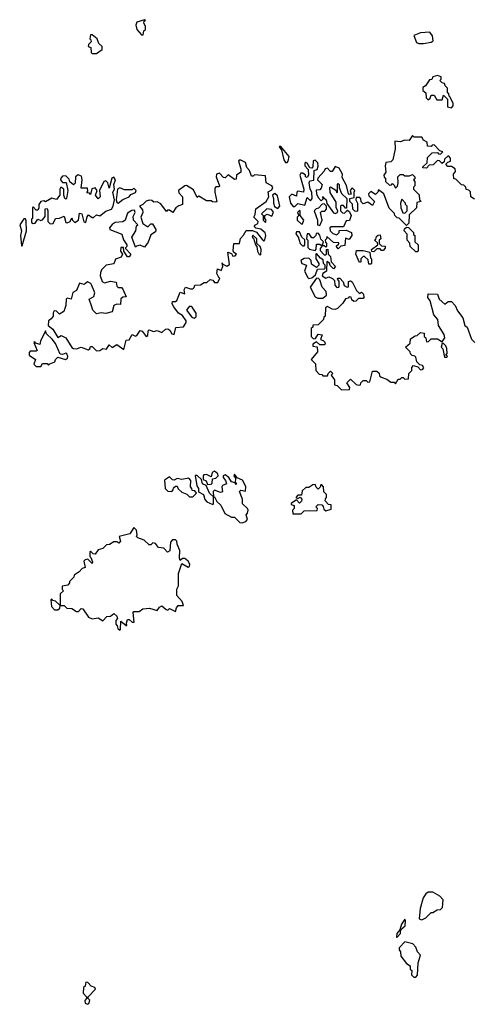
# Model space of a CAD drawing. Extents: x 1980017 to 2252640, y 74400 to 266395.
# Tile 328 of 388: x 2229938 to 2232867, y 188118 to 194468. Entities that reach past the tile are written whole.
import ezdxf

# ---------------------------------------------------------------- set-up
doc = ezdxf.new("R2010")
doc.units = 0

msp = doc.modelspace()

# ---------------------------------------------------------------- linework, layer by layer
at = {"layer": '0CON20XD'}
for points in [[(2230735, 194370), (2230740, 194395), (2230750, 194405), (2230750, 194425), (2230740, 194445), (2230741.7, 194458.3), (2230750, 194465), (2230745, 194467.5), (2230695, 194452.5), (2230688.3, 194431.7), (2230694.2, 194404.2), (2230725, 194370), (2230735, 194370)], [(2232514.1, 194314.1), (2232545, 194314.3), (2232595, 194321.9), (2232607.8, 194332.2), (2232603, 194363), (2232586.1, 194386.1), (2232527, 194383), (2232482.5, 194365), (2232500, 194320), (2232514.1, 194314.1)], [(2230435, 194250), (2230470, 194275), (2230470, 194295), (2230450, 194315), (2230437.5, 194345), (2230405, 194370), (2230395, 194370), (2230390, 194345), (2230398.3, 194338.3), (2230400, 194325), (2230381.7, 194308.3), (2230380, 194295), (2230398.3, 194288.3), (2230400, 194255), (2230405, 194250), (2230435, 194250)], [(2232725, 193900), (2232737, 193913), (2232737, 193927), (2232718.3, 193968.3), (2232710, 193975), (2232708.3, 193988.3), (2232700, 193995), (2232700, 194025), (2232685, 194040), (2232680, 194055), (2232665, 194060), (2232650, 194075), (2232660, 194085), (2232658.3, 194098.3), (2232635, 194107.5), (2232605, 194100), (2232598.3, 194081.7), (2232585, 194080), (2232558.3, 194041.7), (2232540, 194030), (2232541.7, 194011.7), (2232560, 193995), (2232563, 193963), (2232575, 193950), (2232588.3, 193961.7), (2232595, 193980), (2232615, 193980), (2232631.7, 193951.7), (2232665, 193950), (2232675, 193980), (2232700, 193955), (2232700, 193905), (2232725, 193900)], [(2232875, 193310), (2232850, 193325), (2232848.3, 193358.3), (2232838.3, 193368.3), (2232821.7, 193371.7), (2232818.3, 193388.3), (2232805, 193400), (2232791.7, 193401.7), (2232755, 193440), (2232741.7, 193441.7), (2232738.3, 193471.7), (2232751.7, 193488.3), (2232750, 193505), (2232725, 193520), (2232701.7, 193521.7), (2232690, 193535), (2232701.7, 193548.3), (2232720, 193555), (2232720, 193575), (2232708.3, 193588.3), (2232701.7, 193588.3), (2232681.7, 193568.3), (2232678.3, 193551.7), (2232665, 193540), (2232648.3, 193558.3), (2232635, 193560), (2232608.3, 193531.7), (2232581.7, 193528.3), (2232565, 193510), (2232541.7, 193511.7), (2232541.7, 193518.3), (2232570, 193545), (2232571.7, 193578.3), (2232601.7, 193608.3), (2232635, 193610), (2232641.7, 193601.7), (2232655, 193600), (2232670, 193615), (2232651.7, 193621.7), (2232615, 193660), (2232601.7, 193658.3), (2232595, 193650), (2232571.7, 193651.7), (2232568.3, 193678.3), (2232545, 193690), (2232535, 193710), (2232485, 193710), (2232475, 193720), (2232451.7, 193688.3), (2232425, 193690), (2232395, 193680), (2232360, 193685), (2232362.5, 193635), (2232347, 193563), (2232335, 193550), (2232303, 193547), (2232297.5, 193525), (2232302.5, 193485), (2232290, 193465), (2232291.7, 193451.7), (2232300, 193445), (2232300, 193425), (2232325, 193400), (2232338.3, 193401.7), (2232345, 193410), (2232355, 193400), (2232365, 193380), (2232377, 193393), (2232382.5, 193415), (2232380, 193455), (2232395, 193470), (2232415, 193470), (2232425, 193460), (2232455, 193460), (2232475, 193470), (2232490, 193455), (2232488.3, 193441.7), (2232480, 193435), (2232490, 193425), (2232490, 193395), (2232481.7, 193388.3), (2232480, 193375), (2232518.3, 193338.3), (2232520, 193305), (2232530, 193295), (2232501.7, 193288.3), (2232500, 193255), (2232451.7, 193208.3), (2232450, 193155), (2232435, 193140), (2232388.3, 193188.3), (2232375, 193190), (2232360, 193205), (2232358.3, 193218.3), (2232323, 193253), (2232290, 193345), (2232255, 193370), (2232250, 193355), (2232235, 193340), (2232205, 193360), (2232190, 193345), (2232191.7, 193331.7), (2232230, 193295), (2232215, 193270), (2232185, 193290), (2232155, 193280), (2232142.5, 193292.5), (2232141.7, 193311.7), (2232135, 193320), (2232110, 193320), (2232107.5, 193305), (2232120, 193285), (2232120, 193235), (2232115, 193230), (2232101.7, 193231.7), (2232090, 193245), (2232087, 193277), (2232070, 193295), (2232070, 193315), (2232098.3, 193321.7), (2232097.5, 193355), (2232102.5, 193365), (2232085, 193382.5), (2232072.5, 193365), (2232078.3, 193341.7), (2232065, 193340), (2232060, 193345), (2232048, 193398), (2232020.7, 193450.7), (2232021.7, 193471.7), (2232000, 193510), (2231975, 193520), (2231955, 193487.5), (2231945, 193487.5), (2231925, 193510), (2231910, 193505), (2231905, 193490), (2231863.6, 193446.4), (2231860, 193435), (2231890, 193405), (2231885, 193380), (2231875, 193370), (2231852.5, 193367.5), (2231853.6, 193343.6), (2231865, 193320), (2231885, 193300), (2231900, 193315), (2231892.5, 193322.5), (2231898.3, 193328.3), (2231900, 193320), (2231917.5, 193305), (2231921.7, 193281.7), (2231965, 193222.5), (2231975, 193217.5), (2231990, 193225), (2231992.5, 193235), (2231982.5, 193255), (2231981.7, 193291.7), (2231943.6, 193353.6), (2231940, 193385), (2231945, 193390), (2231978.3, 193368.3), (2231985, 193350), (2231990, 193355), (2231990, 193405), (2231995, 193410), (2232000, 193405), (2232000, 193385), (2232016.4, 193346.4), (2232050, 193315), (2232048.3, 193251.7), (2232041.7, 193251.7), (2232028.3, 193268.3), (2232015, 193270), (2232010, 193265), (2232010, 193235), (2232021.7, 193221.7), (2232035, 193220), (2232055, 193240), (2232068.3, 193228.3), (2232077.5, 193205), (2232068.3, 193171.7), (2232045, 193170), (2232028.3, 193131.7), (2231948.3, 193131.7), (2231940, 193125), (2231942.5, 193105), (2231959.3, 193089.3), (2231985, 193080), (2232000, 193095), (2232001.7, 193108.3), (2232045, 193110), (2232080, 193095), (2232082.5, 193075), (2232065, 193050), (2232041.7, 193058.3), (2232038.3, 193011.7), (2232012.5, 193007.5), (2231995, 192990), (2231982.5, 193007.5), (2231998.3, 193021.7), (2231998.3, 193028.3), (2231965, 193030), (2231921.7, 193068.3), (2231920, 193055), (2231910, 193045), (2231911.7, 193031.7), (2231920, 193025), (2231920, 193005), (2231915, 193000), (2231905, 193010), (2231890, 193010), (2231878.3, 192991.7), (2231878.3, 192978.3), (2231905, 192950), (2231915, 192950), (2231920, 192955), (2231920, 192985), (2231928.3, 192988.3), (2231930, 192955), (2231945, 192940), (2231950, 192905), (2231977.5, 192875), (2231965, 192860), (2231941.7, 192881.7), (2231938.3, 192898.3), (2231921.7, 192908.3), (2231920, 192845), (2231895, 192830), (2231890, 192815), (2231915, 192800), (2231935, 192810), (2231958.3, 192798.3), (2231970, 192785), (2231972.5, 192755), (2231985, 192740), (2231998.3, 192741.7), (2232001.7, 192748.3), (2232001.7, 192781.7), (2231990, 192795), (2231995, 192800), (2232005, 192800), (2232027, 192777), (2232033.6, 192753.6), (2232053, 192743), (2232060, 192745), (2232061.7, 192778.3), (2232075, 192782.5), (2232085, 192777.5), (2232111.7, 192721.7), (2232131.7, 192701.7), (2232145, 192710), (2232158.3, 192698.3), (2232160, 192675), (2232155, 192670), (2232125, 192670), (2232108.3, 192651.7), (2232095, 192650), (2232081.7, 192661.7), (2232078.3, 192678.3), (2232065, 192680), (2232058.3, 192671.7), (2232041.7, 192668.3), (2232025, 192640), (2231990, 192605), (2231975, 192597.5), (2231955, 192600), (2231925, 192617.5), (2231911.7, 192608.3), (2231910, 192555), (2231901.7, 192548.3), (2231900, 192535), (2231865, 192500), (2231831.7, 192498.3), (2231830, 192485), (2231820, 192475), (2231820, 192425), (2231835, 192410), (2231848.3, 192411.7), (2231865, 192440), (2231890, 192435)], [(2231665, 193547.5), (2231672.5, 193555), (2231677.5, 193585), (2231625, 193650), (2231615, 193650), (2231612.5, 193645), (2231627.5, 193627.5), (2231644.1, 193564.1), (2231655, 193547.5), (2231665, 193547.5)], [(2230435, 192331.2), (2230455, 192333.3), (2230475, 192346.2), (2230498.3, 192341.7), (2230515, 192370), (2230535, 192352.5), (2230565, 192372.5), (2230610, 192340), (2230625, 192400), (2230645, 192402.5), (2230665, 192437.5), (2230685, 192427.5), (2230695, 192430), (2230715, 192462.5), (2230728, 192458), (2230755, 192423.8), (2230765, 192430), (2230768.3, 192461.7), (2230775, 192467.5), (2230802.5, 192457.5), (2230825, 192462.5), (2230855, 192450), (2230879.3, 192470.7), (2230895, 192473.3), (2230906.7, 192465), (2230920.4, 192440.5), (2230935, 192437.5), (2230947, 192483), (2230995, 192487.5), (2231012.5, 192515), (2231012.5, 192525), (2230990, 192560), (2230962.5, 192575), (2230932.5, 192615), (2230922.5, 192635), (2230925, 192650), (2230945, 192650), (2230953, 192657), (2230975, 192710), (2231005, 192700), (2231000, 192725), (2231008.3, 192741.7), (2231040.7, 192730.7), (2231055, 192732.5), (2231065, 192740), (2231070, 192755), (2231105, 192756.7), (2231128.3, 192771.7), (2231147, 192773), (2231168.3, 192791.7), (2231185, 192787.5), (2231195, 192773.3), (2231218, 192772), (2231230, 192800), (2231225, 192800), (2231211.7, 192831.7), (2231215, 192860), (2231240, 192850), (2231250, 192875), (2231245, 192900), (2231250, 192890), (2231275, 192877.5), (2231291.7, 192888.3), (2231281.7, 192968.3), (2231305, 192960), (2231315, 192942.5), (2231330, 192945), (2231337.5, 192955), (2231320, 192965), (2231317, 192977), (2231320, 193025), (2231357.5, 193025), (2231363, 193057), (2231383, 193077), (2231401.2, 193108.8), (2231441.7, 193108.3), (2231466.4, 193096.4), (2231505, 193047.5), (2231515, 193040), (2231521.7, 193048.3), (2231527.5, 193075), (2231522.5, 193092.5), (2231495, 193117.5), (2231462.5, 193122.5), (2231453, 193133), (2231460, 193145), (2231476.4, 193153.6), (2231477.5, 193165), (2231450, 193195), (2231459.3, 193210.7), (2231463, 193247), (2231530, 193295), (2231547.5, 193325), (2231543, 193357), (2231565, 193370), (2231572.5, 193385), (2231566.7, 193396.7), (2231530, 193415), (2231525, 193460), (2231455, 193467.5), (2231445, 193457.5), (2231435, 193457.5), (2231422.5, 193495), (2231404, 193515), (2231395.9, 193545.9), (2231365, 193561.2), (2231355, 193562.5), (2231350, 193555), (2231366.2, 193505), (2231366.4, 193483.6), (2231337.5, 193465), (2231335, 193440), (2231325, 193437.5), (2231285, 193467.5), (2231265, 193447.5), (2231255, 193450), (2231227.7, 193477.7), (2231209.3, 193470.7), (2231206.7, 193455), (2231227.5, 193395), (2231225, 193390), (2231205, 193390), (2231198.3, 193381.7), (2231197.5, 193355), (2231210, 193295), (2231205, 193290), (2231183, 193293), (2231175, 193300), (2231145, 193300), (2231095, 193330), (2231085, 193320), (2231059.3, 193369.3), (2231015, 193397.5), (2231003.9, 193396.1), (2230963.6, 193366.4), (2230965, 193350), (2230990, 193325), (2230990, 193275), (2230965, 193267.5), (2230946.1, 193253.9), (2230927, 193223), (2230905, 193240), (2230891.7, 193238.3), (2230885, 193230), (2230850, 193280), (2230825, 193292.5), (2230805, 193290), (2230791.7, 193301.7), (2230775, 193303.3), (2230753.9, 193296.1), (2230733.3, 193276.7), (2230712.5, 193265), (2230731.7, 193241.7), (2230733.3, 193225), (2230720, 193195), (2230733, 193153), (2230765, 193132.5), (2230785, 193150), (2230795, 193150), (2230817.5, 193115), (2230815, 193100), (2230785, 193080), (2230768.3, 193031.7), (2230745, 193000), (2230715, 193012.5), (2230692.5, 193007.5), (2230685, 193000), (2230662.5, 193065), (2230687.5, 193105), (2230693, 193137), (2230700, 193145), (2230674, 193175), (2230671.7, 193198.3), (2230683.3, 193225), (2230678.8, 193238.8), (2230662.3, 193237.7), (2230635, 193220), (2230618.8, 193175), (2230605, 193163.3), (2230555, 193158.8), (2230535, 193146.7), (2230517.5, 193125), (2230520, 193115), (2230597.5, 193085), (2230608.3, 193048.3), (2230630, 193015), (2230630, 193005), (2230620, 192995), (2230656.7, 192955), (2230645, 192937.5), (2230635, 192937.5), (2230610, 192975), (2230608.3, 192998.3), (2230591.7, 192998.3), (2230590, 192975), (2230602.5, 192955), (2230592.5, 192935), (2230557, 192923), (2230545, 192893.8), (2230496.2, 192883.8), (2230466.4, 192853.6), (2230460, 192835), (2230458.8, 192815), (2230470, 192780), (2230485, 192771.2), (2230525, 192782), (2230560, 192775), (2230565, 192750), (2230575, 192740), (2230595, 192740), (2230605, 192730), (2230625, 192680), (2230605, 192677.5), (2230591.7, 192668.3), (2230588.3, 192631.7), (2230565, 192633.3), (2230546.2, 192623.8), (2230536.2, 192583.8), (2230495, 192572.5), (2230465, 192577.5), (2230435, 192570), (2230410, 192595), (2230402, 192622), (2230387.5, 192665), (2230416.7, 192683.3), (2230423.3, 192705), (2230403.6, 192753.6), (2230396.4, 192766.4), (2230375, 192777.5), (2230355, 192760), (2230325, 192767.5), (2230305, 192720), (2230281.2, 192708.8), (2230270, 192665), (2230245, 192672.5), (2230237.5, 192665), (2230236.7, 192625), (2230222.5, 192585), (2230195, 192567.5), (2230175, 192587.5), (2230160.7, 192589.3), (2230153.6, 192576.4), (2230153.3, 192555), (2230142, 192538), (2230123.8, 192526.2), (2230122.5, 192495), (2230152.5, 192472.5), (2230185, 192417.5), (2230205, 192430), (2230236.7, 192415), (2230274.3, 192354.3), (2230285, 192346.7), (2230305, 192343.8), (2230335, 192356.2), (2230380.7, 192339.3), (2230390, 192345), (2230395, 192360), (2230405, 192360), (2230435, 192331.2)], [(2231715, 193262.5), (2231735, 193282.5), (2231778.3, 193271.7), (2231795, 193320), (2231815, 193300), (2231826.7, 193313.3), (2231823.3, 193355), (2231813.3, 193375), (2231807.5, 193415), (2231811.7, 193428.3), (2231838.3, 193431.7), (2231840, 193495), (2231858.3, 193501.7), (2231866.2, 193523.8), (2231863.3, 193545), (2231845, 193562.5), (2231832.5, 193557.5), (2231831.7, 193518.3), (2231825, 193510), (2231811.7, 193511.7), (2231795, 193542.5), (2231785, 193547.5), (2231778.3, 193541.7), (2231780, 193525), (2231801.7, 193501.7), (2231802.5, 193465), (2231795, 193450), (2231783.6, 193453.6), (2231782.5, 193465), (2231767, 193477), (2231753.3, 193476.7), (2231747.5, 193465), (2231773.3, 193375), (2231770, 193355), (2231735, 193362.5), (2231727.5, 193355), (2231725, 193330), (2231695, 193342.5), (2231677.5, 193325), (2231687.5, 193285), (2231703.6, 193263.6), (2231715, 193262.5)], [(2230135, 193151.2), (2230155, 193153.3), (2230170, 193185), (2230195, 193186.7), (2230225, 193200), (2230235, 193160), (2230245, 193157.5), (2230263, 193167), (2230275, 193190), (2230280, 193175), (2230295, 193160), (2230317.5, 193175), (2230325, 193220), (2230340, 193215), (2230353, 193163), (2230365, 193160), (2230373, 193197), (2230381.7, 193208.3), (2230405, 193192.5), (2230415, 193192.5), (2230435, 193210), (2230455, 193203.3), (2230495, 193233.3), (2230530, 193245), (2230541.2, 193265), (2230550, 193305), (2230540, 193355), (2230550, 193375), (2230546.7, 193405), (2230556.2, 193435), (2230545, 193452.5), (2230534.1, 193445.9), (2230515, 193380), (2230507.5, 193415), (2230495, 193428.8), (2230481.2, 193425), (2230452.5, 193365), (2230456.7, 193325), (2230445, 193312.5), (2230427.5, 193335), (2230437.5, 193365), (2230425, 193382.5), (2230403.3, 193376.7), (2230395, 193340), (2230388.3, 193348.3), (2230371.7, 193351.7), (2230377.5, 193362.5), (2230375, 193380), (2230335, 193380), (2230341.2, 193435), (2230337.5, 193457.5), (2230315, 193466.2), (2230297.5, 193455), (2230296.4, 193413.6), (2230285, 193402.5), (2230261.7, 193421.7), (2230258.3, 193438.3), (2230235, 193460), (2230215, 193457.5), (2230203.9, 193446.1), (2230202.5, 193435), (2230215, 193417.5), (2230238.3, 193418.3), (2230250, 193365), (2230240, 193315), (2230235, 193310), (2230230, 193315), (2230222.5, 193335), (2230222.5, 193375), (2230203, 193387), (2230197.5, 193375), (2230197.5, 193335), (2230175, 193307.5), (2230145, 193316.2), (2230105, 193292.5), (2230095, 193298.8), (2230074.3, 193295.7), (2230062.5, 193275), (2230062.5, 193255), (2230055, 193240), (2230045, 193240), (2230025, 193260), (2230020, 193255), (2230020, 193185), (2230015, 193180), (2230015, 193160), (2230025, 193152.5), (2230037.5, 193155), (2230055, 193180), (2230075, 193172.5), (2230085, 193177.5), (2230101.7, 193198.3), (2230103, 193247), (2230115, 193250), (2230120, 193235), (2230118.8, 193165), (2230135, 193151.2)], [(2230575, 193283.3), (2230605, 193307.5), (2230645.8, 193324.2), (2230655, 193340), (2230685, 193352.5), (2230690, 193365), (2230675, 193380), (2230665, 193370), (2230615, 193370), (2230585, 193382.5), (2230570, 193375), (2230560, 193305), (2230565, 193290), (2230575, 193283.3)], [(2231605, 193250), (2231617.5, 193265), (2231601.7, 193331.7), (2231585, 193347.5), (2231570, 193335), (2231577.5, 193315), (2231576.7, 193285), (2231583.8, 193263.8), (2231605, 193250)], [(2232425, 193220), (2232440, 193235), (2232440, 193265), (2232430, 193275), (2232430, 193285), (2232405, 193310), (2232397.5, 193285), (2232400, 193255), (2232411.7, 193221.7), (2232425, 193220)], [(2231525, 193160), (2231530, 193175), (2231520, 193185), (2231520, 193205), (2231535, 193212.5), (2231565, 193200), (2231576.7, 193226.7), (2231563.6, 193243.6), (2231533, 193247), (2231500, 193215), (2231510, 193205), (2231510, 193175), (2231525, 193160)], [(2231765, 193150), (2231772.5, 193175), (2231750, 193205), (2231750, 193235), (2231745, 193237.5), (2231732.5, 193225), (2231740, 193205), (2231730, 193195), (2231730, 193175), (2231755, 193150), (2231765, 193150)], [(2231875, 193140), (2231890, 193175), (2231880, 193225), (2231888.3, 193231.7), (2231908.3, 193231.7), (2231920, 193245), (2231920, 193265), (2231905, 193280), (2231891.7, 193278.3), (2231868.3, 193251.7), (2231851.7, 193248.3), (2231840, 193235), (2231860, 193175), (2231860, 193145), (2231875, 193140)], [(2229955, 193010), (2229982.5, 193105), (2229980.7, 193170.7), (2229975, 193182.5), (2229965, 193182.5), (2229938, 193145), (2229950, 193105), (2229943.3, 193075), (2229950, 193010), (2229955, 193010)], [(2232505, 192970), (2232495, 192970), (2232460, 193005), (2232457, 193027), (2232440, 193045), (2232440, 193085), (2232420, 193105), (2232421.7, 193118.3), (2232435, 193130), (2232448.3, 193128.3), (2232480, 193095), (2232481.7, 193081.7), (2232490, 193075), (2232490, 193035), (2232510, 193015), (2232510, 192975), (2232505, 192970)], [(2231495, 192950), (2231497.5, 192985), (2231490, 193005), (2231470, 193025), (2231470, 193055), (2231443, 193077), (2231440, 193065), (2231448.3, 193058.3), (2231460, 193015), (2231470, 193005), (2231472.5, 192975), (2231483.6, 192953.6), (2231495, 192950)], [(2231775, 193010), (2231780, 193015), (2231778.3, 193048.3), (2231760, 193065), (2231745, 193100), (2231725, 193100), (2231720, 193085), (2231737, 193067), (2231750, 193025), (2231765, 193010), (2231775, 193010)], [(2231845, 192980), (2231851.7, 192988.3), (2231855, 193020), (2231875, 193020), (2231890, 193010), (2231900, 193035), (2231883, 193053), (2231877, 193077), (2231865, 193090), (2231851.7, 193088.3), (2231850, 193075), (2231835, 193060), (2231825, 193060), (2231806.7, 193086.7), (2231795, 193087.5), (2231790, 193055), (2231797.5, 193045), (2231798.3, 192998.3), (2231808.3, 192988.3), (2231845, 192980)], [(2232225, 192970), (2232211.7, 192971.7), (2232210, 192985), (2232250, 193015), (2232248.3, 193028.3), (2232230, 193045), (2232238.3, 193051.7), (2232241.7, 193068.3), (2232251.7, 193078.3), (2232265, 193080), (2232270, 193055), (2232260, 193045), (2232260, 193025), (2232275, 193010), (2232297.5, 193007.5), (2232297.5, 192995), (2232285, 192980), (2232275, 192980), (2232265, 192990), (2232245, 192990), (2232225, 192970)], [(2232205, 192890), (2232191.7, 192891.7), (2232188.3, 192918.3), (2232165, 192940), (2232155, 192940), (2232140, 192925), (2232140, 192905), (2232131.7, 192901.7), (2232107.5, 192955), (2232111.7, 192978.3), (2232155, 192980), (2232198.3, 192968.3), (2232202.5, 192932.5), (2232210, 192925), (2232210, 192895), (2232205, 192890)], [(2231805, 192797.5), (2231825, 192802.5), (2231847, 192823), (2231861.7, 192858.3), (2231905, 192860), (2231910, 192865), (2231910, 192885), (2231900, 192895), (2231898.3, 192918.3), (2231880, 192930), (2231855, 192960), (2231850, 192955), (2231850, 192925), (2231870, 192895), (2231870, 192885), (2231855, 192870), (2231821.7, 192891.7), (2231820, 192915), (2231805, 192930), (2231775, 192927.5), (2231752.5, 192915), (2231760, 192895), (2231790, 192885), (2231776.7, 192845), (2231797.5, 192805), (2231805, 192797.5)], [(2231895, 192672.5), (2231918.8, 192691.2), (2231917.5, 192715), (2231891.7, 192741.7), (2231875, 192790), (2231868.3, 192798.3), (2231855, 192800), (2231813, 192743), (2231845, 192680), (2231862.5, 192672.5), (2231895, 192672.5)], [(2231890, 192435), (2231880, 192405), (2231898.3, 192398.3), (2231908.3, 192388.3), (2231910, 192375), (2231905, 192370), (2231875, 192370), (2231855, 192390), (2231830, 192375), (2231831.7, 192361.7), (2231858.3, 192358.3), (2231860, 192325), (2231820, 192275), (2231848.3, 192248.3), (2231850, 192205), (2231871.7, 192181.7), (2231888.3, 192178.3), (2231895, 192170), (2231925, 192170), (2231930, 192185), (2231945, 192200), (2231960, 192185), (2231950, 192175), (2231970, 192145), (2231971.7, 192111.7), (2231988.3, 192108.3), (2232015, 192080), (2232068.3, 192081.7), (2232070, 192095), (2232050, 192125), (2232075, 192150), (2232110, 192115), (2232125, 192110), (2232138.3, 192111.7), (2232140, 192125), (2232155, 192140), (2232175, 192140), (2232185, 192130), (2232198.3, 192131.7), (2232215, 192200), (2232245, 192200), (2232258.3, 192188.3), (2232261.7, 192171.7), (2232271.7, 192161.7), (2232308.3, 192148.3), (2232335, 192130), (2232355, 192130), (2232365, 192120), (2232381.7, 192148.3), (2232395, 192150), (2232405, 192160), (2232415, 192160), (2232425, 192150), (2232448.3, 192151.7), (2232450, 192185), (2232470, 192205), (2232470, 192225), (2232481.7, 192238.3), (2232508.3, 192228.3), (2232525, 192210), (2232538.3, 192211.7), (2232548.3, 192221.7), (2232538.3, 192238.3), (2232521.7, 192241.7), (2232501.7, 192261.7), (2232495, 192290), (2232488.3, 192298.3), (2232471.7, 192301.7), (2232461.7, 192311.7), (2232460, 192325), (2232430, 192355), (2232458.3, 192381.7), (2232461.7, 192408.3), (2232491.7, 192428.3), (2232505, 192430), (2232525, 192450), (2232550, 192445), (2232550, 192425), (2232560, 192415), (2232565, 192390), (2232578.3, 192391.7), (2232595, 192410), (2232635, 192410), (2232665, 192390), (2232682.5, 192415), (2232678.3, 192438.3), (2232642.5, 192495), (2232637.5, 192535), (2232612.5, 192565), (2232587.5, 192655), (2232572.5, 192675), (2232575, 192700), (2232635, 192697.5), (2232647.5, 192665), (2232683, 192633), (2232705, 192650), (2232725, 192650), (2232750, 192625), (2232765, 192590), (2232800, 192545), (2232812.5, 192495), (2232827.5, 192485), (2232856.1, 192406.1), (2232876.7, 192385)], [(2231065, 192543.3), (2231078, 192552), (2231076.7, 192575), (2231052.7, 192612.7), (2231045, 192618.8), (2231032.3, 192617.7), (2231016.2, 192595), (2231050, 192550), (2231065, 192543.3)], [(2230075, 192230), (2230085, 192250), (2230115, 192250), (2230125, 192240), (2230131.7, 192248.3), (2230165, 192260), (2230170, 192275), (2230185, 192290), (2230233.6, 192276.4), (2230247.5, 192285), (2230250, 192295), (2230243, 192313), (2230235, 192317.5), (2230215, 192308.8), (2230200.4, 192310.5), (2230169.1, 192379.1), (2230147.9, 192407.9), (2230110.8, 192440.8), (2230105, 192460), (2230072.5, 192395), (2230068.3, 192371.7), (2230041.7, 192381.7), (2230035, 192390), (2230030, 192385), (2230050, 192335), (2230045, 192330), (2230005, 192330), (2229998.3, 192321.7), (2230000, 192305), (2230040, 192275), (2230030, 192245), (2230045, 192230), (2230075, 192230)], [(2232695, 192290), (2232700, 192295), (2232690, 192305), (2232697.5, 192315), (2232696.4, 192346.4), (2232690, 192365), (2232675, 192380), (2232665, 192380), (2232660, 192355), (2232670, 192345), (2232681.7, 192291.7), (2232695, 192290)], [(2231055, 191390), (2231080, 191415), (2231068.3, 191428.3), (2231051.7, 191431.7), (2231050, 191445), (2231040, 191455), (2231042.5, 191495), (2231030.7, 191510.7), (2230985, 191502.5), (2230955, 191507.5), (2230935, 191497.5), (2230925, 191500), (2230905, 191520), (2230873, 191497), (2230876.7, 191445), (2230895, 191426.7), (2230920, 191425), (2230930, 191435), (2230931.7, 191448.3), (2230945, 191460), (2230955, 191460), (2230961.7, 191441.7), (2230985, 191420), (2231018.3, 191408.3), (2231035, 191390), (2231055, 191390)], [(2231185, 191340), (2231190, 191345), (2231190, 191390), (2231163.3, 191415), (2231143, 191463), (2231117.5, 191475), (2231112.5, 191502.5), (2231085, 191527.5), (2231071.7, 191528.3), (2231082, 191462), (2231092.5, 191445), (2231091.7, 191421.7), (2231125.7, 191405.7), (2231133.3, 191373.3), (2231147, 191357), (2231185, 191340)], [(2231150, 191470), (2231175, 191472.5), (2231181.7, 191478.3), (2231183, 191507), (2231205, 191510), (2231220, 191525), (2231218.3, 191538.3), (2231196.4, 191556.4), (2231181.7, 191548.3), (2231175, 191520), (2231145, 191533.3), (2231127.5, 191532.5), (2231122.5, 191525), (2231121.7, 191501.7), (2231143, 191493), (2231150, 191470)], [(2231375, 191222.5), (2231398.3, 191231.7), (2231410, 191245), (2231400, 191275), (2231410, 191285), (2231412.5, 191305), (2231410, 191315), (2231377.5, 191345), (2231376.2, 191375), (2231357.5, 191425), (2231365, 191432.5), (2231395, 191427.5), (2231397.3, 191457.3), (2231377.7, 191497.7), (2231342.5, 191512.5), (2231325, 191537.5), (2231320, 191525), (2231331.7, 191511.7), (2231330, 191480), (2231335, 191480), (2231335, 191470), (2231330, 191480), (2231305, 191487.5), (2231287.5, 191515), (2231265, 191532.5), (2231252.5, 191525), (2231252.5, 191515), (2231267.5, 191495), (2231272.5, 191475), (2231247, 191463), (2231242.5, 191455), (2231247, 191423), (2231235, 191417.5), (2231195, 191432.5), (2231187.5, 191425), (2231190, 191390), (2231195, 191390), (2231210, 191360), (2231237.5, 191337.5), (2231263.6, 191283.6), (2231305, 191260), (2231325, 191260), (2231360, 191225), (2231375, 191222.5)], [(2231755, 191280), (2231775, 191300), (2231858.3, 191301.7), (2231860, 191315), (2231850, 191325), (2231865, 191340), (2231888.3, 191338.3), (2231898.3, 191328.3), (2231901.7, 191311.7), (2231915, 191300), (2231948.3, 191311.7), (2231948.3, 191338.3), (2231931.7, 191341.7), (2231910, 191365), (2231911.7, 191378.3), (2231920, 191385), (2231920, 191405), (2231901.7, 191421.7), (2231900, 191455), (2231888.3, 191468.3), (2231881.7, 191468.3), (2231878.3, 191451.7), (2231865, 191440), (2231851.7, 191451.7), (2231845, 191470), (2231831.7, 191468.3), (2231805, 191450), (2231785, 191450), (2231761.7, 191428.3), (2231758.3, 191401.7), (2231735, 191400), (2231720, 191385), (2231735, 191380), (2231748.3, 191388.3), (2231760, 191375), (2231758.3, 191361.7), (2231745, 191350), (2231725, 191370), (2231691.7, 191348.3), (2231691.7, 191341.7), (2231710, 191335), (2231710, 191315), (2231700, 191305), (2231701.7, 191281.7), (2231755, 191280)], [(2230585, 190530), (2230590, 190535), (2230591.7, 190588.3), (2230625, 190560), (2230630, 190560), (2230627.5, 190575), (2230635, 190600), (2230645, 190600), (2230665, 190582.5), (2230678.3, 190581.7), (2230670, 190645), (2230675, 190650), (2230709.3, 190650.7), (2230733, 190667), (2230777, 190673), (2230825, 190657.5), (2230840.7, 190679.3), (2230855, 190687.5), (2230883, 190663), (2230895, 190660), (2230905, 190670), (2230945, 190650), (2230950, 190675), (2230961.2, 190688.8), (2230995, 190690), (2230986.1, 190716.1), (2230953.3, 190753.3), (2230953.3, 190795), (2230963, 190817), (2230963.3, 190896.7), (2230985, 190960), (2231025, 190936.7), (2231035, 190940), (2231036.2, 190955), (2231025.8, 190975.8), (2231005, 190992.5), (2230988.3, 190991.7), (2230975, 190980), (2230970, 190995), (2230972.5, 191045), (2230954, 191085), (2230952.5, 191105), (2230945, 191112.5), (2230925, 191112.5), (2230911.7, 191098.3), (2230907, 191043), (2230893, 191033), (2230868.3, 191058.3), (2230835, 191062.5), (2230815, 191088.8), (2230797, 191093), (2230785, 191080), (2230775, 191080), (2230741.2, 191111.2), (2230700, 191125), (2230692.5, 191135), (2230697.5, 191145), (2230693.3, 191175), (2230675, 191192.5), (2230648.3, 191151.7), (2230580, 191135), (2230590, 191105), (2230578.3, 191091.7), (2230565, 191100), (2230545, 191100), (2230517, 191083), (2230498.3, 191081.7), (2230475, 191057.5), (2230445, 191047.5), (2230425, 191020), (2230411.7, 191021.7), (2230395, 191040), (2230390, 191035), (2230390, 191005), (2230398.3, 190998.3), (2230408.3, 190971.7), (2230405, 190960), (2230378.3, 190988.3), (2230360, 190985), (2230352.5, 190975), (2230360, 190935), (2230341.7, 190928.3), (2230323, 190907), (2230290, 190885), (2230287, 190873), (2230260, 190845), (2230260, 190835), (2230248.3, 190821.7), (2230212.5, 190815), (2230212.5, 190792.5), (2230220, 190785), (2230200, 190765), (2230200, 190690), (2230225, 190690), (2230241.7, 190671.7), (2230275, 190670), (2230305, 190650), (2230318.3, 190651.7), (2230335, 190670), (2230345, 190667.5), (2230383.3, 190613.3), (2230405, 190602.5), (2230445, 190610), (2230475, 190590), (2230501.7, 190618.3), (2230525, 190620), (2230547, 190637), (2230565, 190620), (2230570, 190605), (2230558.3, 190591.7), (2230558.3, 190568.3), (2230568.3, 190558.3), (2230571.7, 190541.7), (2230585, 190530)], [(2230185, 190662.5), (2230198.3, 190671.7), (2230200, 190690), (2230168.3, 190718.3), (2230151.7, 190721.7), (2230145, 190730), (2230140, 190725), (2230142.5, 190682.5), (2230162.5, 190662.5), (2230185, 190662.5)], [(2232535, 188662.5), (2232560, 188675), (2232595, 188710), (2232605, 188710), (2232633, 188727), (2232655, 188730), (2232668.3, 188741.7), (2232671.7, 188791.7), (2232650, 188815), (2232605, 188840), (2232575, 188840), (2232560.7, 188829.3), (2232543.3, 188805), (2232523.3, 188735), (2232518.3, 188668.3), (2232535, 188662.5)], [(2232375, 188550), (2232396, 188574), (2232400, 188600), (2232425.9, 188624.1), (2232430, 188655), (2232425, 188667.5), (2232404, 188635), (2232392.5, 188597.5), (2232373.8, 188575), (2232370, 188550), (2232375, 188550)], [(2232495, 188292.5), (2232506.7, 188305), (2232510, 188385), (2232526, 188435), (2232506.7, 188455), (2232496.7, 188485), (2232477.3, 188507.3), (2232425, 188520), (2232388.3, 188481.7), (2232388.3, 188468.3), (2232397.5, 188455), (2232398.3, 188428.3), (2232435, 188380), (2232460, 188365), (2232460, 188345), (2232470, 188335), (2232468.3, 188308.3), (2232483, 188293), (2232495, 188292.5)], [(2230375, 188117.5), (2230385, 188122.5), (2230390, 188145), (2230380, 188155), (2230380, 188165), (2230427.5, 188215), (2230422.5, 188225), (2230400, 188235), (2230378.3, 188258.3), (2230365, 188260), (2230360, 188235), (2230350, 188225), (2230348.3, 188188.3), (2230370, 188165), (2230370, 188155), (2230358.3, 188141.7), (2230360, 188125), (2230375, 188117.5)]]:
    msp.add_lwpolyline(points, dxfattribs=at)

doc.saveas('drawing.dxf')
